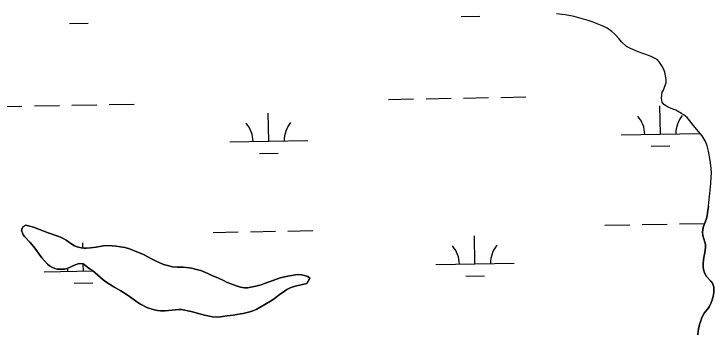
# Model space of a CAD drawing. Extents: x 3957609 to 3995875, y 234277 to 260273.
# Drawn here: x 3981710 to 3982607, y 247659 to 248068 of the extents above; entities that cross this region are included whole.
import ezdxf

# ---------------------------------------------------------------- set-up
doc = ezdxf.new("R2010")
doc.units = 0
doc.layers.add('V-TOPO-SHOR', color=7, linetype='Continuous')
doc.layers.add('V-WETL-SWMP', color=7, linetype='Continuous')

msp = doc.modelspace()

# ---------------------------------------------------------------- linework, layer by layer
at = {"layer": 'V-TOPO-SHOR'}
for points in [[(3982600.091, 247821.976), (3982601.187, 247830.678), (3982601.748, 247837.897), (3982602.952, 247846.706), (3982603.352, 247851.015), (3982603.79, 247859.442), (3982603.874, 247864.22), (3982603.495, 247870.401), (3982602.494, 247880.172), (3982600.312, 247892.053), (3982598.621, 247899.004), (3982597.361, 247902.641), (3982596.12, 247905.512), (3982592.239, 247911.75), (3982582.601, 247923.023), (3982572.861, 247935.165), (3982568.734, 247938.602), (3982565.812, 247940.588), (3982558.374, 247944.527), (3982552.522, 247946.716), (3982548.537, 247948.623), (3982543.136, 247951.787), (3982540.941, 247954.959), (3982540.132, 247960.018), (3982540.822, 247967.618), (3982542.555, 247970.54), (3982543.65, 247974.081), (3982546.116, 247979.699), (3982545.922, 247983.946), (3982544.261, 247993.511), (3982542.579, 247997.658), (3982540.578, 248001.701), (3982537.199, 248006.493), (3982534.768, 248009.051), (3982532.016, 248010.761), (3982527.565, 248013.114), (3982524.598, 248014.4), (3982509.965, 248019.344), (3982500.321, 248023.524), (3982495.34, 248026.199), (3982488.783, 248032.384), (3982485.401, 248036.326), (3982480.115, 248041.868), (3982476.413, 248045.495), (3982473.343, 248047.736), (3982470.273, 248049.661), (3982466.033, 248051.801), (3982457.555, 248055.444), (3982451.3, 248057.699), (3982446.104, 248059.419), (3982428.18, 248064.591), (3982416.615, 248066.655), (3982405.685, 248067.974)], [(3982600.091, 247821.976), (3982599.432, 247816.352), (3982598.34, 247809.244), (3982597.261, 247804.683), (3982595.006, 247798.959), (3982593.503, 247794.611), (3982592.854, 247791.639), (3982592.735, 247788.455), (3982592.929, 247784.101), (3982594.187, 247779.742), (3982595.655, 247775.702), (3982596.386, 247772.726), (3982596.583, 247768.902), (3982595.709, 247762.535), (3982594.523, 247757.974), (3982593.654, 247753.413), (3982593.206, 247747.681), (3982593.296, 247744.07), (3982593.708, 247740.777), (3982595.283, 247736.313), (3982597.814, 247731.735), (3982603.098, 247725.663), (3982605.209, 247723.001), (3982607.206, 247718.001), (3982607.286, 247711.206), (3982606.203, 247706.219), (3982604.693, 247700.6), (3982603.298, 247696.993), (3982601.265, 247692.862), (3982599.022, 247689.792), (3982596.888, 247687.464), (3982594.754, 247684.82), (3982591.867, 247679.415), (3982590.257, 247675.069), (3982588.749, 247670.297), (3982586.912, 247662.341), (3982586.359, 247656.928)], [(3982085.583, 247722.826), (3982070.491, 247719.173), (3982064.431, 247717.285), (3982059.96, 247714.862), (3982056.876, 247712.963), (3982050.06, 247708.105), (3982043.668, 247703.037), (3982039.197, 247700.081), (3982026.639, 247692.807), (3982021.425, 247690.067), (3982017.595, 247688.383), (3982012.704, 247686.493), (3982004.095, 247684.404), (3982000.695, 247683.781), (3981991.026, 247682.227), (3981983.59, 247681.514), (3981974.984, 247680.062), (3981970.417, 247679.763), (3981964.685, 247679.892), (3981954.289, 247682.272), (3981937.426, 247687.011), (3981925.122, 247689.61), (3981921.618, 247689.624), (3981903.984, 247687.783), (3981898.039, 247687.81), (3981894.113, 247688.248), (3981890.08, 247689.114), (3981880.643, 247692.127), (3981872.271, 247696.09), (3981869.095, 247698.226), (3981858.511, 247706.125), (3981855.439, 247708.155), (3981847.39, 247713.285), (3981839.657, 247717.67), (3981832.773, 247721.837), (3981828.008, 247724.938), (3981824.727, 247727.604), (3981810.972, 247739.552), (3981808.113, 247741.263), (3981798.797, 247747.99), (3981793.915, 247748.222), (3981788.598, 247746.544), (3981778.6, 247742.02), (3981775.304, 247741.289), (3981769.889, 247740.994), (3981765.642, 247741.224), (3981762.566, 247741.873), (3981759.598, 247743.053), (3981755.678, 247745.51), (3981753.352, 247747.538), (3981746.059, 247755.531), (3981736.872, 247768.098), (3981733.175, 247772.783), (3981730.533, 247775.874), (3981723.977, 247782.8), (3981721.97, 247785.145), (3981719.978, 247791.205), (3981721.587, 247795.234), (3981725.417, 247797.236), (3981729.026, 247796.796), (3981735.495, 247794.965), (3981754.257, 247787.668), (3981766.664, 247783.265), (3981769.949, 247781.87), (3981774.399, 247779.837), (3981777.154, 247778.231), (3981780.226, 247776.308), (3981784.565, 247772.998), (3981787.744, 247771.182), (3981791.242, 247769.894), (3981796.651, 247768.491), (3981799.94, 247768.052), (3981803.231, 247767.934), (3981808.328, 247768.231), (3981815.871, 247769.263), (3981824.692, 247770.924), (3981830.85, 247771.43), (3981836.265, 247771.196), (3981841.465, 247770.643), (3981852.182, 247768.796), (3981856.954, 247767.395), (3981875.507, 247760.207), (3981882.923, 247756.565), (3981885.677, 247754.751), (3981893.41, 247750.79), (3981901.889, 247747.144), (3981908.785, 247745.311), (3981913.663, 247744.23), (3981919.608, 247743.782), (3981927.465, 247743.538), (3981934.895, 247742.977), (3981937.864, 247742.538), (3981946.138, 247740.382), (3981949.745, 247739.2), (3981958.543, 247735.659), (3981962.252, 247734.052), (3981965.854, 247732.233), (3981971.366, 247729.98), (3981979.844, 247726.124), (3981982.812, 247724.625), (3981993.095, 247720.547)], [(3981993.095, 247720.547), (3982000.517, 247718.075), (3982005.821, 247717.098), (3982009.645, 247717.297), (3982020.376, 247719.376), (3982027.18, 247721.153), (3982031.538, 247722.622), (3982043.343, 247727.14), (3982051.528, 247729.865), (3982061.412, 247732.161), (3982073.737, 247734.342), (3982078.726, 247733.898), (3982082.545, 247733.032), (3982086.787, 247731.528), (3982089.644, 247729.499), (3982085.583, 247722.826)]]:
    msp.add_lwpolyline(points, dxfattribs=at)
at = {"layer": 'V-WETL-SWMP'}
for p, q in [((3982283.287, 248064.833), (3982307.283, 248065.27)), ((3981781.462, 248055.709), (3981805.458, 248056.145)), ((3982190.361, 247958.486), (3982222.355, 247959.068)), ((3982238.353, 247959.359), (3982270.347, 247959.941)), ((3982286.345, 247960.232), (3982318.34, 247960.813)), ((3982334.337, 247961.104), (3982366.332, 247961.686)), ((3981688.536, 247949.362), (3981720.53, 247949.943)), ((3981736.528, 247950.234), (3981768.522, 247950.816)), ((3981784.52, 247951.107), (3981816.515, 247951.689)), ((3981832.512, 247951.98), (3981864.507, 247952.561)), ((3982538.542, 247914.067), (3982537.887, 247950.061)), ((3982036.717, 247904.942), (3982036.062, 247940.936)), ((3982488.55, 247913.158), (3982588.534, 247914.976)), ((3981986.725, 247904.033), (3982086.708, 247905.851)), ((3982526.824, 247898.42), (3982550.82, 247898.857)), ((3982024.999, 247889.296), (3982048.995, 247889.732)), ((3982467.245, 247797.319), (3982499.239, 247797.901)), ((3982515.237, 247798.192), (3982547.231, 247798.774)), ((3982563.229, 247799.065), (3982595.223, 247799.647)), ((3981965.419, 247788.195), (3981997.414, 247788.777)), ((3982013.412, 247789.067), (3982045.406, 247789.649)), ((3982061.404, 247789.94), (3982093.398, 247790.522)), ((3982301.052, 247747.86), (3982300.398, 247783.854)), ((3981798.691, 247768.218), (3981798.573, 247774.729)), ((3981799.227, 247738.735), (3981799.062, 247747.798)), ((3982251.06, 247746.951), (3982351.044, 247748.769)), ((3981749.235, 247737.826), (3981811.653, 247738.961)), ((3982289.335, 247732.213), (3982313.331, 247732.65)), ((3981787.51, 247723.089), (3981811.506, 247723.525))]:
    msp.add_line(p, q, dxfattribs=at)
for points in [[(3982586.359, 247656.928), (3982586.912, 247662.341), (3982588.75, 247670.297), (3982590.256, 247675.069), (3982591.866, 247679.415), (3982594.755, 247684.819), (3982596.889, 247687.464), (3982599.022, 247689.792), (3982601.264, 247692.862), (3982603.298, 247696.994), (3982604.693, 247700.599), (3982606.203, 247706.22), (3982607.285, 247711.206), (3982607.206, 247718.001), (3982605.209, 247723), (3982603.097, 247725.663), (3982597.813, 247731.736), (3982595.283, 247736.312), (3982593.708, 247740.778), (3982593.297, 247744.071), (3982593.206, 247747.682), (3982593.654, 247753.413), (3982594.522, 247757.975), (3982595.708, 247762.536), (3982596.584, 247768.903), (3982596.387, 247772.726), (3982595.656, 247775.702), (3982594.186, 247779.743), (3982592.929, 247784.101), (3982592.735, 247788.455), (3982592.854, 247791.64), (3982593.503, 247794.61), (3982595.007, 247798.958), (3982597.26, 247804.682), (3982598.34, 247809.243), (3982599.431, 247816.352), (3982600.091, 247821.977), (3982601.188, 247830.679), (3982601.749, 247837.897), (3982602.952, 247846.705), (3982603.352, 247851.014), (3982603.79, 247859.442), (3982603.873, 247864.22), (3982603.495, 247870.401), (3982602.494, 247880.173), (3982600.313, 247892.053), (3982598.621, 247899.004), (3982597.362, 247902.64), (3982596.12, 247905.512), (3982592.239, 247911.75), (3982582.601, 247923.022), (3982572.861, 247935.166), (3982568.734, 247938.602), (3982565.812, 247940.589), (3982558.374, 247944.526), (3982552.522, 247946.716), (3982548.538, 247948.622), (3982543.136, 247951.787), (3982540.94, 247954.96), (3982540.132, 247960.017), (3982540.822, 247967.617), (3982542.554, 247970.54), (3982543.651, 247974.082), (3982546.116, 247979.699), (3982545.921, 247983.947), (3982544.261, 247993.51), (3982542.579, 247997.658), (3982540.578, 248001.7), (3982537.2, 248006.492), (3982534.768, 248009.05), (3982532.015, 248010.76), (3982527.565, 248013.114), (3982524.597, 248014.4), (3982509.965, 248019.344), (3982500.32, 248023.524), (3982495.34, 248026.199), (3982488.783, 248032.384), (3982485.401, 248036.326), (3982480.115, 248041.869), (3982476.413, 248045.494), (3982473.343, 248047.736), (3982470.272, 248049.66), (3982466.034, 248051.801), (3982457.555, 248055.445), (3982451.299, 248057.7), (3982446.104, 248059.42), (3982428.181, 248064.59), (3982416.616, 248066.654), (3982405.685, 248067.973)], [(3981993.094, 247720.548), (3981982.811, 247724.625), (3981979.844, 247726.124), (3981971.366, 247729.98), (3981965.854, 247732.233), (3981962.251, 247734.052), (3981958.542, 247735.66), (3981949.744, 247739.2), (3981946.138, 247740.382), (3981937.865, 247742.539), (3981934.894, 247742.976), (3981927.464, 247743.537), (3981919.608, 247743.782), (3981913.664, 247744.231), (3981908.784, 247745.312), (3981901.89, 247747.145), (3981893.411, 247750.79), (3981885.677, 247754.75), (3981882.923, 247756.566), (3981875.506, 247760.206), (3981856.954, 247767.395), (3981852.182, 247768.795), (3981841.466, 247770.644), (3981836.265, 247771.196), (3981830.851, 247771.43), (3981824.691, 247770.924), (3981815.872, 247769.262), (3981808.329, 247768.23), (3981803.231, 247767.933), (3981799.94, 247768.052), (3981796.651, 247768.49), (3981791.241, 247769.893), (3981787.743, 247771.181), (3981784.565, 247772.999), (3981780.225, 247776.308), (3981777.154, 247778.232), (3981774.4, 247779.836), (3981769.949, 247781.871), (3981766.663, 247783.265), (3981754.258, 247787.668), (3981735.495, 247794.965), (3981729.026, 247796.796), (3981725.417, 247797.236), (3981721.587, 247795.234), (3981719.978, 247791.206), (3981721.971, 247785.146), (3981723.978, 247782.801), (3981730.533, 247775.873), (3981733.175, 247772.784), (3981736.872, 247768.097), (3981746.058, 247755.531), (3981753.352, 247747.538), (3981755.679, 247745.511), (3981759.598, 247743.053), (3981762.566, 247741.873), (3981765.642, 247741.223), (3981769.889, 247740.994), (3981775.305, 247741.29), (3981778.599, 247742.02), (3981788.598, 247746.545), (3981793.914, 247748.222), (3981798.797, 247747.99), (3981808.113, 247741.263), (3981810.973, 247739.552), (3981824.727, 247727.604), (3981828.008, 247724.937), (3981832.773, 247721.838), (3981839.657, 247717.669), (3981847.39, 247713.285), (3981855.439, 247708.155), (3981858.51, 247706.126), (3981869.095, 247698.225), (3981872.272, 247696.089), (3981880.644, 247692.126), (3981890.081, 247689.115), (3981894.112, 247688.249), (3981898.039, 247687.809), (3981903.985, 247687.784), (3981921.617, 247689.624), (3981925.121, 247689.609), (3981937.427, 247687.011), (3981954.29, 247682.271), (3981964.685, 247679.893), (3981970.418, 247679.763), (3981974.985, 247680.063), (3981983.591, 247681.514), (3981991.026, 247682.227), (3982000.695, 247683.781), (3982004.095, 247684.404), (3982012.704, 247686.492), (3982017.596, 247688.384), (3982021.425, 247690.067), (3982026.639, 247692.806), (3982039.197, 247700.081), (3982043.668, 247703.036), (3982050.06, 247708.106), (3982056.875, 247712.963), (3982059.961, 247714.861), (3982064.431, 247717.285), (3982070.49, 247719.172), (3982085.582, 247722.826)], [(3982085.582, 247722.826), (3982089.644, 247729.499), (3982086.786, 247731.528), (3982082.545, 247733.032), (3982078.726, 247733.897), (3982073.737, 247734.342), (3982061.412, 247732.162), (3982051.528, 247729.866), (3982043.342, 247727.139), (3982031.538, 247722.622), (3982027.179, 247721.153), (3982020.376, 247719.376), (3982009.644, 247717.296), (3982005.821, 247717.099), (3982000.516, 247718.076), (3981993.094, 247720.548)]]:
    msp.add_lwpolyline(points, dxfattribs=at)
for centre, start, end in [((3982483.299, 247913.537), 0.269879, 41.813537), ((3982593.767, 247915.546), 140.269876, 181.813534), ((3981981.474, 247904.413), 0.269879, 41.813537), ((3982091.942, 247906.421), 140.269876, 181.813534), ((3982245.81, 247747.33), 0.269879, 41.813537), ((3982356.277, 247749.339), 140.269876, 181.813534), ((3981743.985, 247738.206), 0.269879, 6.512254)]:
    msp.add_arc(centre, 35.246, start, end, dxfattribs=at)

doc.saveas('drawing.dxf')
